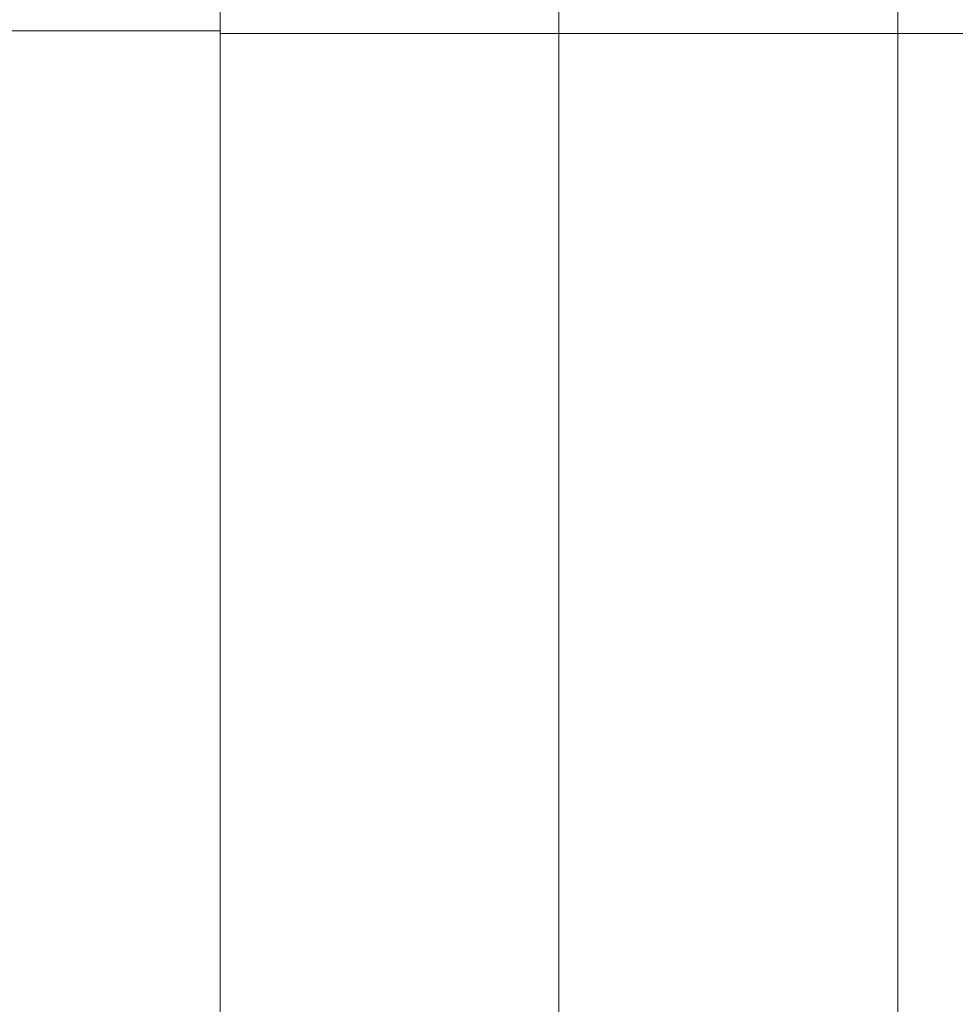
# Model space of a CAD drawing. Header units: millimetres. Extents: x 321 to 585, y -277 to 9.
# Tile 1043 of 1056: x 367 to 374, y -16 to -8. Entities that reach past the tile are written whole.
import ezdxf

# ---------------------------------------------------------------- set-up
doc = ezdxf.new("R2010")
doc.units = ezdxf.units.MM
doc.header["$MEASUREMENT"] = 0
doc.layers.add('IFC-Laje-Contorno', color=134, linetype='Continuous', lineweight=5)

msp = doc.modelspace()

# ---------------------------------------------------------------- linework, layer by layer
at = {"layer": 'IFC-Laje-Contorno', "color": 7, "lineweight": 5}
for p, q in [((368.5886, -31.9945), (368.5886, -5.9124)), ((371.1686, -31.9945), (371.1686, -5.923)), ((373.7486, -31.9945), (373.7486, -5.9216)), ((366.0086, -8.3399), (368.5886, -8.3399)), ((368.5886, -29.6597), (368.5886, -8.3399)), ((368.5886, -8.3602), (371.1686, -8.3602)), ((368.5886, -8.3602), (375.1751, -8.3602)), ((371.1686, -29.6597), (371.1686, -8.3602)), ((371.1686, -8.3602), (373.7486, -8.3602)), ((373.7486, -29.6597), (373.7486, -8.3602)), ((373.7486, -14.0272), (373.7486, -8.3602))]:
    msp.add_line(p, q, dxfattribs=at)

doc.saveas('drawing.dxf')
